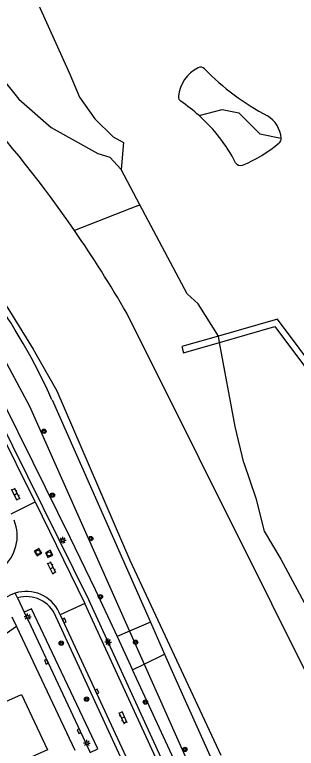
# Model space of a CAD drawing. Extents: x 124000 to 128010, y 398999 to 403000.
# Drawn here: x 126926.7 to 126978.9, y 400224.1 to 400359.8 of the extents above; entities that cross this region are included whole.
import ezdxf

# ---------------------------------------------------------------- set-up
doc = ezdxf.new("R2010")
doc.units = 0
for name, color, linetype in [('gg-afsc-draadraster', 7, 'Continuous'), ('gg-knt-onverhard', 7, 'Continuous'), ('gg-knt-verharding', 7, 'Continuous'), ('gg-knt-verharding nz', 7, 'Continuous'), ('gg-kntw-bovenkant insteek waterloop', 7, 'Continuous'), ('gg-kntw-waterlijn', 7, 'Continuous'), ('gg-kwrk-steiger', 7, 'Continuous'), ('gt-grn-groengrens', 7, 'Continuous'), ('gt-grn-weggrens', 7, 'Continuous'), ('gt-symb-boom', 7, 'Continuous'), ('gt-symb-klinker verharding', 7, 'Continuous'), ('gt-symb-kolk', 7, 'Continuous'), ('gt-symb-lichtmast', 7, 'Continuous'), ('gt-symb-rioolschacht', 7, 'Continuous')]:
    doc.layers.add(name, color=color, linetype=linetype)

# ---------------------------------------------------------------- blocks, each defined once
blk = doc.blocks.new('gt0-BOOM')
at = {"layer": 'gt-symb-boom'}
for radius in [0.4, 0.2]:
    blk.add_circle((0, 0), radius, dxfattribs=at)
blk = doc.blocks.new('gt0-LMAST')
at = {"layer": 'gt-symb-lichtmast'}
for p, q in [((-0.18, 0.17), (-0.45, 0.44)), ((-0.01, 0.25), (-0.01, 0.62)), ((0.17, 0.17), (0.44, 0.44)), ((-0.26, 0), (-0.63, 0)), ((-0.18, -0.18), (-0.45, -0.45)), ((-0.01, -0.25), (-0.01, -0.63)), ((0.44, -0.45), (0.17, -0.18)), ((0.24, 0), (0.62, 0))]:
    blk.add_line(p, q, dxfattribs=at)
blk.add_circle((-0.01, 0), 0.25, dxfattribs=at)
blk = doc.blocks.new('gt0-KL1')
at = {"layer": 'gt-symb-klinker verharding'}
for p, q in [((-1.15, 0.3), (1.15, 0.3)), ((-1, -0.3), (-1, 0.3)), ((-0.5, 0.3), (-0.5, 0.45)), ((0, -0.3), (0, 0.3)), ((0.5, 0.3), (0.5, 0.45)), ((1, -0.3), (1, 0.3)), ((-1.15, -0.3), (1.15, -0.3)), ((-0.5, -0.45), (-0.5, -0.3)), ((0.5, -0.45), (0.5, -0.3))]:
    blk.add_line(p, q, dxfattribs=at)
blk = doc.blocks.new('gt0-KOLK')
at = {"layer": 'gt-symb-kolk'}
blk.add_lwpolyline([(0, 0), (0.38, 0), (0.38, 0.4), (-0.38, 0.4), (-0.38, 0), (0, 0)], dxfattribs=at)
blk = doc.blocks.new('gt0-RS')
at = {"layer": 'gt-symb-rioolschacht'}
blk.add_lwpolyline([(-0.5, -0.5), (0.5, -0.5), (0.5, 0.5), (-0.5, 0.5)], close=True, dxfattribs=at)
blk.add_circle((0, 0), 0.375, dxfattribs=at)

msp = doc.modelspace()

# ---------------------------------------------------------------- linework, layer by layer
at = {"layer": 'gg-afsc-draadraster'}
msp.add_line((126947.97, 400245.74), (126950.68, 400239.66), dxfattribs=at)
for points in [[(126914.3, 400310.81), (126919.62, 400304.23), (126923.79, 400297.82), (126929.48, 400287.33), (126947.97, 400245.74)], [(126950.68, 400239.66), (126959.92, 400218.88), (126963.15, 400211.84)]]:
    msp.add_lwpolyline(points, dxfattribs=at)
at = {"layer": 'gg-knt-onverhard'}
msp.add_lwpolyline([(126932.81, 400223.78), (126919.88, 400218.08), (126915.05, 400228.28), (126927.98, 400233.99), (126932.81, 400223.78)], dxfattribs=at)
at = {"layer": 'gg-knt-verharding'}
for p, q in [((126930.51, 400269.66), (126920.94, 400288.85)), ((126940.42, 400251.5), (126921.72, 400289.29)), ((126926.04, 400267.42), (126930.51, 400269.66)), ((126927.23, 400251.9), (126928.5, 400249.23)), ((126939.71, 400250.86), (126935.16, 400248.73)), ((126959.72, 400207.37), (126939.71, 400250.86)), ((126960.52, 400207.83), (126940.42, 400251.5)), ((126928.5, 400249.23), (126929.7, 400246.7)), ((126926.21, 400248.37), (126927.06, 400246.58)), ((126935.16, 400248.73), (126952.57, 400211.13)), ((126927.06, 400246.58), (126937.88, 400223.7)), ((126929.7, 400246.7), (126940.72, 400223.29))]:
    msp.add_line(p, q, dxfattribs=at)
msp.add_lwpolyline([(126948.01, 400207.88), (126952.16, 400209.77), (126934.34, 400248.47)], dxfattribs=at)
msp.add_arc((126928.87, 400246.22), 5.91, 22.3647, 106.1219, dxfattribs=at)
at = {"layer": 'gg-knt-verharding nz'}
for p, q in [((126930.51, 400269.66), (126939.71, 400250.86)), ((126935.16, 400248.73), (126934.93, 400249.21))]:
    msp.add_line(p, q, dxfattribs=at)
for centre, radius, start, end in [((126919.48, 400263.36), 7.7, 309.3647, 22.0543), ((126928.87, 400246.41), 6.68, 24.8343, 108.0697), ((126928.87, 400246.41), 6.67, 108.0599, 124.9919)]:
    msp.add_arc(centre, radius, start, end, dxfattribs=at)
at = {"layer": 'gg-kntw-bovenkant insteek waterloop'}
for p, q in [((126949.88, 400324.61), (126946.41, 400331.12)), ((126964.66, 400299.15), (126964.44, 400300.32)), ((126933.63, 400288.51), (126951.83, 400247.4)), ((126951.83, 400247.4), (126954.44, 400241.5))]:
    msp.add_line(p, q, dxfattribs=at)
for points in [[(126927.11, 400376.73), (126927.16, 400376.48), (126927.01, 400368.49), (126930, 400364.12), (126936.91, 400348.77), (126938.72, 400344.49), (126941.56, 400340.5), (126944.93, 400337.17), (126946.83, 400336.11), (126946.41, 400331.12)], [(126964.44, 400300.32), (126960.68, 400306.27), (126958.65, 400308.12), (126949.88, 400324.61)], [(127000, 400198.57), (126997.04, 400204.36), (126987.7, 400223.97), (126947.45, 400304.58)], [(126969.13, 400276.88), (126967.53, 400283.61), (126964.66, 400299.15)], [(126969.13, 400276.88), (126971.35, 400270.36), (126972.9, 400264.24), (126975.97, 400259.08), (126980.72, 400250.25), (126984.87, 400243.59)], [(126954.44, 400241.5), (126956.36, 400237.16), (126966.95, 400213.56)]]:
    msp.add_lwpolyline(points, dxfattribs=at)
for centre, radius, start, end in [((126963.67, 400343.98), 6.68, 116.5717, 173.9329), ((126961.13, 400349.07), 0.998, 43.889, 116.6613), ((126994.3, 400381.08), 45.1, 223.977, 242.5446), ((126958.02, 400344.58), 1, 173.9424, 236.2653), ((126751.23, 400191.1), 226.67, 34.6129, 42.3059), ((126940.45, 400318.29), 30.61, 48.1627, 56.2434), ((126940.48, 400318.35), 30.55, 27.3411, 48.1437), ((126970.72, 400336.47), 5.36, 4.7452, 58.6706), ((126958.36, 400356.86), 27.08, 292.9031, 309.8306), ((126975.07, 400336.83), 0.998, 309.7735, 4.8243), ((126968.51, 400332.84), 0.999, 207.2932, 292.9281), ((126751.1, 400191.02), 226.82, 30.0425, 34.6111), ((126832.54, 400243.55), 110.63, 23.9767, 36.0926)]:
    msp.add_arc(centre, radius, start, end, dxfattribs=at)
at = {"layer": 'gg-kntw-waterlijn'}
msp.add_lwpolyline([(126742.64, 400531.32), (126760.54, 400507.92), (126790.64, 400469.85), (126806.79, 400450.67), (126824.56, 400428.99), (126853.95, 400392.36), (126887.23, 400352.48), (126899.97, 400336.52), (126920.81, 400311.75), (126925.43, 400305.47), (126930.16, 400297.91), (126934.52, 400290.18), (126948.01, 400258.88), (126964.87, 400222.77)], dxfattribs=at)
at = {"layer": 'gg-kwrk-steiger'}
for points in [[(127024.41, 400237.86), (126975.35, 400303.47), (126964.44, 400300.32)], [(126964.66, 400299.15), (126974.87, 400302.07), (127023.36, 400237.27)], [(126964.44, 400300.32), (126957.63, 400298.39), (126957.96, 400297.23), (126964.66, 400299.15)]]:
    msp.add_lwpolyline(points, dxfattribs=at)
at = {"layer": 'gt-grn-groengrens'}
for p, q in [((126944.33, 400333.43), (126946.41, 400331.12)), ((126949.47, 400324.39), (126937.78, 400319.86)), ((126949.47, 400324.39), (126949.88, 400324.61)), ((126951.83, 400247.4), (126947.97, 400245.74)), ((126947.97, 400245.74), (126945.68, 400244.75)), ((126945.68, 400244.75), (126948.53, 400238.61)), ((126950.68, 400239.66), (126954.44, 400241.5)), ((126948.53, 400238.61), (126950.68, 400239.66))]:
    msp.add_line(p, q, dxfattribs=at)
for points in [[(126858.1, 400424.11), (126861.3, 400418.98), (126866.11, 400416.1), (126872.51, 400409.37), (126877.63, 400402.33), (126882.65, 400397.95), (126889.69, 400393.79), (126895.78, 400388.02), (126896.74, 400382.26), (126902.18, 400377.13), (126915.54, 400373.53), (126917.23, 400368.8), (126917.23, 400363.36), (126921.52, 400351.56), (126927.47, 400344.14), (126933.45, 400338.91), (126942.09, 400334.11), (126944.33, 400333.43)], [(126960.87, 400341.1), (126965.11, 400342.2), (126968.24, 400341.58), (126972.08, 400337.74), (126976.06, 400336.92)], [(126910.77, 400309.47), (126916.71, 400302.46), (126918.68, 400299.08), (126922.39, 400292.43), (126924.48, 400288.31), (126930.05, 400276.98), (126936.94, 400263.12), (126941.62, 400253.45), (126945.68, 400244.75)], [(126940.72, 400223.29), (126942.11, 400223.95), (126929.83, 400249.86), (126928.5, 400249.23)], [(126927.06, 400246.58), (126904.51, 400230.96), (126902.72, 400230.05), (126896.32, 400225.43), (126895.47, 400226.62)], [(126961.28, 400210.99), (126957.71, 400218.7), (126948.53, 400238.61)]]:
    msp.add_lwpolyline(points, dxfattribs=at)
at = {"layer": 'gt-grn-weggrens'}
msp.add_line((126927.23, 400251.9), (126926.8, 400252.76), dxfattribs=at)

# ---------------------------------------------------------------- block references
at = {"layer": 'gt-symb-boom'}
for p in [(126932.14, 400282.71), (126933.7, 400270.89), (126940.79, 400262.85), (126942.58, 400252.11), (126935.34, 400243.52), (126949.11, 400243.69), (126940.03, 400233.16), (126950.92, 400232.62), (126958.22, 400223.87)]:
    msp.add_blockref('gt0-BOOM', p, dxfattribs=at)
at = {"layer": 'gt-symb-klinker verharding'}
for p, rotation in [((126926.93, 400271.05), 116.48817853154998), ((126933.59, 400257.4), 115.92418551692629), ((126946.75, 400229.78), -65.1527943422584)]:
    msp.add_blockref('gt0-KL1', p, dxfattribs=dict(at, rotation=rotation))
at = {"layer": 'gt-symb-kolk'}
for p, rotation in [((126935.71, 400247.63), -65.28090615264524), ((126932.77, 400240.17), 115.20722121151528), ((126941.76, 400234.48), -65.28090615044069), ((126938.82, 400227.3), 115.15537243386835)]:
    msp.add_blockref('gt0-KOLK', p, dxfattribs=dict(at, rotation=rotation))
at = {"layer": 'gt-symb-lichtmast'}
for p in [(126935.63, 400262.55), (126929.13, 400248.39), (126944.04, 400243.73), (126940.08, 400225.03)]:
    msp.add_blockref('gt0-LMAST', p, dxfattribs=at)
at = {"layer": 'gt-symb-rioolschacht'}
for p, rotation in [((126931.04, 400260.33), 121.00306752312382), ((126933.08, 400260.02), 25.975714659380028)]:
    msp.add_blockref('gt0-RS', p, dxfattribs=dict(at, rotation=rotation))

doc.saveas('drawing.dxf')
